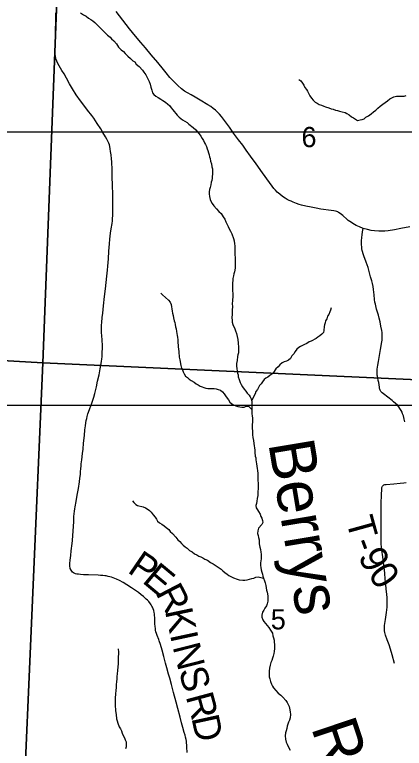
# Model space of a CAD drawing. Extents: x -3.3 to 34, y 0 to 56.8.
# Drawn here: x 0.677 to 1.485, y 31.825 to 33.346 of the extents above; entities that cross this region are included whole.
import ezdxf

# ---------------------------------------------------------------- set-up
doc = ezdxf.new("R2010")
doc.units = 0
for name, color, linetype in [('GM_X_Corporation', 7, 'Continuous'), ('GM_X_County_Road', 7, 'Continuous'), ('GM_X_Section_Text', 7, 'Continuous'), ('GM_X_Township_Road', 7, 'Continuous'), ('GM_X_Township_Road_Text', 7, 'Continuous'), ('GT_Project_Cells', 7, 'Continuous'), ('GT_Project_Soil_Layers', 7, 'Continuous'), ('SH_Major_Grid_Line', 7, 'Continuous')]:
    doc.layers.add(name, color=color, linetype=linetype)

msp = doc.modelspace()

# ---------------------------------------------------------------- linework, layer by layer
at = {"layer": 'GM_X_Corporation'}
for points in [[(-0.2543, 33.6541), (0.7743, 33.6261), (0.7357, 32.6242), (-0.2878, 32.6826)], [(1.797, 33.5931), (1.7907, 33.4418), (1.757, 32.5776), (0.7357, 32.6242), (0.7743, 33.6261)], [(-0.2878, 32.6826), (0.7357, 32.6242), (0.6926, 31.6401), (-0.3225, 31.6747)], [(0.7357, 32.6242), (1.757, 32.5776), (1.7546, 32.4483), (1.7056, 31.5732), (0.6926, 31.6401)]]:
    msp.add_lwpolyline(points, close=True, dxfattribs=at)
at = {"layer": 'GM_X_County_Road'}
msp.add_lwpolyline([(1.4959, 32.9063), (1.4777, 32.9023), (1.4645, 32.8999), (1.4513, 32.898), (1.4443, 32.8972), (1.437, 32.8967), (1.4317, 32.8968), (1.4233, 32.8975), (1.4164, 32.8985), (1.4085, 32.9002), (1.3998, 32.9027), (1.3919, 32.9058), (1.3851, 32.909), (1.3783, 32.9127), (1.375, 32.9148), (1.3716, 32.9171), (1.3687, 32.9191), (1.3661, 32.9212), (1.357, 32.9292), (1.3519, 32.9335), (1.3485, 32.9359), (1.3468, 32.937), (1.3448, 32.9379), (1.3418, 32.9386), (1.3387, 32.9392), (1.3331, 32.9401), (1.3116, 32.9428), (1.302, 32.9444), (1.2915, 32.9466), (1.2809, 32.9488), (1.2718, 32.9508), (1.267, 32.9521), (1.2613, 32.9541), (1.2547, 32.9568), (1.2499, 32.9589), (1.2459, 32.9607), (1.2418, 32.9629), (1.2376, 32.9655), (1.2324, 32.9692), (1.227, 32.9735), (1.2215, 32.9782), (1.2178, 32.9819), (1.2144, 32.9858), (1.2111, 32.99), (1.2056, 32.9976), (1.191, 33.0178), (1.1778, 33.0366), (1.1661, 33.0525), (1.1571, 33.0653), (1.1498, 33.0754), (1.1411, 33.0867), (1.131, 33.1005), (1.1222, 33.1125), (1.1144, 33.1237), (1.1059, 33.1346), (1.1013, 33.1399), (1.0977, 33.1438), (1.0931, 33.148), (1.0886, 33.1517), (1.0837, 33.1552), (1.0773, 33.1593), (1.0616, 33.1689), (1.0515, 33.1748), (1.0426, 33.1794), (1.035, 33.1836), (1.029, 33.1875), (1.0227, 33.1924), (1.0151, 33.1993), (1.0067, 33.2076), (0.999, 33.2159), (0.991, 33.2254), (0.9854, 33.2319), (0.9737, 33.2466), (0.9601, 33.2626), (0.9479, 33.2769), (0.9383, 33.2885), (0.9273, 33.3016), (0.9153, 33.3166), (0.9014, 33.3346), (0.8875, 33.3527)], dxfattribs=at)
at = {"layer": 'GM_X_Township_Road'}
for points in [[(1.0347, 31.8162), (1.0341, 31.8269), (1.0338, 31.8313), (1.0334, 31.8358), (1.033, 31.8392), (1.0324, 31.843), (1.0314, 31.8478), (1.0303, 31.852), (1.0285, 31.8577), (1.0255, 31.8682), (1.023, 31.8775), (1.02, 31.889), (1.0152, 31.9074), (1.0118, 31.9203), (1.0065, 31.9402), (1.002, 31.9571), (0.9985, 31.97), (0.9961, 31.9787), (0.9924, 31.9917), (0.9897, 32.0011), (0.9862, 32.015), (0.983, 32.028), (0.9794, 32.0403), (0.9768, 32.0476), (0.9756, 32.0506), (0.9725, 32.0584), (0.9709, 32.0625), (0.9699, 32.0661), (0.9693, 32.0695), (0.9687, 32.0732), (0.9682, 32.0775), (0.9679, 32.0826), (0.9673, 32.0953), (0.9669, 32.1008), (0.9666, 32.1038), (0.9662, 32.1061), (0.9652, 32.1104), (0.9642, 32.114), (0.9629, 32.1171), (0.9616, 32.1197), (0.9603, 32.1219), (0.9586, 32.1245), (0.9552, 32.1288), (0.9523, 32.132), (0.9499, 32.1343), (0.9438, 32.1397), (0.9393, 32.1432), (0.9335, 32.1475), (0.9189, 32.1575), (0.9095, 32.1635), (0.9016, 32.1684), (0.894, 32.1727), (0.8881, 32.1756), (0.8847, 32.1771), (0.8811, 32.1784), (0.8775, 32.1796), (0.874, 32.1805), (0.8708, 32.1813), (0.8668, 32.1821), (0.8638, 32.1825), (0.8596, 32.1829), (0.855, 32.1833), (0.8498, 32.1836), (0.8299, 32.1842), (0.8198, 32.1847), (0.8137, 32.1851), (0.8092, 32.1855), (0.8061, 32.186), (0.803, 32.1868), (0.8005, 32.1879), (0.7988, 32.1889), (0.7971, 32.1901), (0.7956, 32.1921), (0.7942, 32.1941), (0.7924, 32.1973), (0.7918, 32.1989), (0.7912, 32.202), (0.7915, 32.2077), (0.7923, 32.2151), (0.7933, 32.2248), (0.7943, 32.2341), (0.796, 32.2491), (0.7967, 32.2557), (0.7976, 32.2661), (0.7984, 32.275), (0.7989, 32.2851), (0.7994, 32.2946), (0.8, 32.3051), (0.8004, 32.3112), (0.801, 32.3163), (0.8017, 32.3212), (0.8023, 32.3253), (0.8043, 32.3362), (0.8067, 32.3499), (0.809, 32.3636), (0.8111, 32.377), (0.8123, 32.385), (0.8133, 32.3928), (0.8138, 32.399), (0.8142, 32.4043), (0.8146, 32.4105), (0.8151, 32.4146), (0.816, 32.4229), (0.8176, 32.4357), (0.8187, 32.4452), (0.8199, 32.4573), (0.8215, 32.4731), (0.8227, 32.485), (0.8237, 32.4932), (0.8246, 32.4996), (0.8255, 32.5043), (0.8264, 32.5083), (0.8275, 32.513), (0.8289, 32.5184), (0.83, 32.522), (0.8325, 32.5291), (0.8368, 32.5406), (0.8412, 32.5528), (0.8433, 32.5606), (0.8464, 32.5739), (0.849, 32.5859), (0.8519, 32.5988), (0.8544, 32.6119), (0.8571, 32.6267), (0.8578, 32.6324), (0.8583, 32.6367), (0.8585, 32.6409), (0.8587, 32.6452), (0.8589, 32.6541), (0.8588, 32.6598), (0.8581, 32.671), (0.8575, 32.6804), (0.8571, 32.6865), (0.8571, 32.6909), (0.8572, 32.7019), (0.8576, 32.7075), (0.8585, 32.7181), (0.8596, 32.727), (0.8612, 32.742), (0.8634, 32.7615), (0.8651, 32.7774), (0.8666, 32.7909), (0.868, 32.8036), (0.8694, 32.8161), (0.8702, 32.8247), (0.8714, 32.8399), (0.8724, 32.8552), (0.8735, 32.8706), (0.8745, 32.8807), (0.876, 32.8931), (0.8772, 32.9016), (0.8789, 32.913), (0.8797, 32.9187), (0.8801, 32.9235), (0.8803, 32.9295), (0.8805, 32.9357), (0.8803, 32.9729), (0.8797, 32.9927), (0.8792, 33.0097), (0.8788, 33.0239), (0.8782, 33.0405), (0.8777, 33.047), (0.877, 33.0551), (0.876, 33.0624), (0.8751, 33.0677), (0.8742, 33.0725), (0.8733, 33.0759), (0.8719, 33.0794), (0.8701, 33.0838), (0.8681, 33.0879), (0.8655, 33.0929), (0.86, 33.1016), (0.8554, 33.1091), (0.8483, 33.12), (0.8409, 33.1313), (0.8368, 33.137), (0.8283, 33.1481), (0.8206, 33.1582), (0.8136, 33.1672), (0.8044, 33.18), (0.7968, 33.1921), (0.7908, 33.2026), (0.7844, 33.2141), (0.7794, 33.2229), (0.7749, 33.2303), (0.7694, 33.2396), (0.7663, 33.2448), (0.7641, 33.2494), (0.7629, 33.2527), (0.7622, 33.2557), (0.7615, 33.2595), (0.7611, 33.2645), (0.761, 33.2705), (0.7612, 33.2803), (0.7615, 33.2945), (0.7618, 33.3116), (0.7622, 33.3339), (0.7626, 33.3498)], [(1.4859, 32.502), (1.4847, 32.5073), (1.4828, 32.5143), (1.4813, 32.5186), (1.4801, 32.5215), (1.4781, 32.5255), (1.4756, 32.5293), (1.4732, 32.533), (1.4704, 32.5363), (1.4668, 32.54), (1.4626, 32.5434), (1.4596, 32.546), (1.4417, 32.5598), (1.4391, 32.5619), (1.4377, 32.5633), (1.4362, 32.5649), (1.4347, 32.5672), (1.4338, 32.5693), (1.4333, 32.5711), (1.433, 32.5736), (1.4317, 32.5829), (1.4307, 32.5875), (1.4297, 32.5927), (1.4289, 32.5961), (1.4285, 32.5986), (1.4283, 32.6003), (1.4282, 32.6035), (1.4284, 32.6069), (1.4288, 32.6108), (1.4298, 32.6193), (1.431, 32.6268), (1.4333, 32.6394), (1.4357, 32.6517), (1.4385, 32.6673), (1.4389, 32.671), (1.4391, 32.6744), (1.4392, 32.6775), (1.439, 32.6822), (1.4386, 32.687), (1.4381, 32.6911), (1.4364, 32.7), (1.4344, 32.7088), (1.4326, 32.7167), (1.4311, 32.7228), (1.4274, 32.7355), (1.4248, 32.7455), (1.424, 32.7501), (1.4231, 32.7553), (1.422, 32.7648), (1.4209, 32.7758), (1.4199, 32.782), (1.4185, 32.7887), (1.4173, 32.7937), (1.415, 32.8024), (1.4119, 32.8134), (1.4095, 32.8218), (1.4058, 32.8328), (1.401, 32.8456), (1.3996, 32.8499), (1.3981, 32.8546), (1.3976, 32.857), (1.397, 32.8602), (1.3965, 32.8649), (1.3962, 32.8681), (1.3961, 32.8728), (1.3962, 32.8773), (1.3966, 32.8837), (1.3974, 32.8897), (1.3982, 32.8953), (1.3989, 32.8991), (1.3998, 32.9027)], [(1.4368, 32.2858), (1.4369, 32.2944), (1.4369, 32.3053), (1.4368, 32.3331), (1.4372, 32.3494), (1.4379, 32.3628), (1.4382, 32.3654), (1.4386, 32.3672), (1.4395, 32.3686), (1.4407, 32.37), (1.4423, 32.3709), (1.4444, 32.3716), (1.447, 32.372), (1.4629, 32.3731), (1.4764, 32.3742), (1.4837, 32.375), (1.4889, 32.3756)], [(1.4647, 32.0008), (1.4598, 32.0187), (1.4561, 32.0306), (1.4531, 32.0393), (1.4493, 32.0495), (1.4458, 32.0592), (1.4448, 32.0621), (1.4441, 32.0651), (1.4436, 32.0682), (1.4434, 32.0716), (1.4438, 32.0795), (1.4455, 32.0916), (1.4476, 32.1062), (1.4483, 32.1117), (1.4489, 32.1175), (1.4493, 32.1234), (1.4494, 32.1311), (1.4492, 32.1371), (1.4487, 32.1433), (1.4474, 32.1552), (1.4462, 32.1646), (1.4454, 32.1754), (1.4441, 32.188), (1.4429, 32.1995), (1.4416, 32.2098), (1.44, 32.222), (1.4381, 32.2353), (1.4373, 32.2421), (1.4368, 32.249), (1.4367, 32.26), (1.4368, 32.2829), (1.4368, 32.2858)]]:
    msp.add_lwpolyline(points, dxfattribs=at)
at = {"layer": 'GT_Project_Soil_Layers'}
for points in [[(0.8138, 33.3495), (0.82, 33.3458), (0.8249, 33.3425), (0.8303, 33.3388), (0.8349, 33.3362), (0.8391, 33.3328), (0.8433, 33.3298), (0.8483, 33.3249), (0.8518, 33.3212), (0.8606, 33.3126), (0.8645, 33.3081), (0.8695, 33.3032), (0.8748, 33.2995), (0.8775, 33.2957), (0.8825, 33.2916), (0.8879, 33.2852), (0.8926, 33.2788), (0.8979, 33.2732), (0.9025, 33.2698), (0.906, 33.2653), (0.9114, 33.2601), (0.9168, 33.2552), (0.9218, 33.2504), (0.926, 33.2478), (0.9291, 33.2436), (0.9348, 33.2384), (0.9418, 33.2309), (0.9448, 33.2267), (0.9487, 33.2215), (0.951, 33.2173), (0.9561, 33.2075), (0.9577, 33.2018), (0.9593, 33.1954), (0.9613, 33.1893), (0.9625, 33.184), (0.9652, 33.1803), (0.9698, 33.1769), (0.9744, 33.1739), (0.9801, 33.171), (0.9843, 33.168), (0.9897, 33.1643), (0.9943, 33.1605), (0.9981, 33.1576), (1.0016, 33.1527), (1.0051, 33.1489), (1.0136, 33.1376), (1.0182, 33.1331), (1.0247, 33.1279), (1.0301, 33.1253), (1.0343, 33.122), (1.0381, 33.119), (1.0473, 33.1123), (1.0523, 33.1074), (1.0554, 33.1036), (1.0592, 33.0987), (1.0627, 33.0942), (1.0658, 33.0893), (1.0685, 33.0848), (1.0705, 33.0803), (1.0728, 33.0765), (1.0744, 33.0724), (1.0764, 33.0678), (1.0775, 33.064), (1.0788, 33.0591), (1.0803, 33.055), (1.0811, 33.0512), (1.0823, 33.0474), (1.0832, 33.0425), (1.0848, 33.0368), (1.086, 33.0303), (1.0868, 33.0265), (1.0872, 33.0227), (1.0873, 33.0186), (1.0867, 33.0068), (1.0856, 33.0022), (1.0845, 32.9984), (1.0835, 32.9931), (1.082, 32.9877), (1.081, 32.9831), (1.0803, 32.9789), (1.0803, 32.9744), (1.0808, 32.9687), (1.0824, 32.963), (1.0839, 32.9592), (1.0867, 32.9543), (1.0901, 32.9498), (1.0952, 32.9434), (1.1005, 32.9378), (1.1052, 32.9333), (1.1094, 32.9269), (1.1125, 32.9216)], [(1.2662, 33.2114), (1.2701, 33.2084), (1.2735, 33.2039), (1.2762, 33.1994), (1.2786, 33.1952), (1.2817, 33.1911), (1.2844, 33.187), (1.2871, 33.1817), (1.2891, 33.1775), (1.2925, 33.173), (1.2956, 33.1685), (1.3002, 33.1644), (1.3041, 33.1622), (1.3083, 33.1599), (1.3132, 33.1581), (1.3178, 33.1563), (1.3216, 33.1548), (1.3281, 33.1526), (1.333, 33.1508), (1.3372, 33.1497), (1.3418, 33.1482), (1.3464, 33.1472), (1.3506, 33.1457), (1.3559, 33.1443), (1.362, 33.1428), (1.3658, 33.141), (1.3704, 33.1384), (1.3754, 33.1343), (1.3792, 33.132), (1.3838, 33.1291), (1.3876, 33.1268), (1.3933, 33.1277), (1.3971, 33.1285), (1.4012, 33.1301), (1.4053, 33.1332), (1.4106, 33.1363), (1.4159, 33.1401), (1.4207, 33.1444), (1.4256, 33.1482), (1.4301, 33.1521), (1.435, 33.156), (1.4402, 33.1602), (1.4451, 33.1641), (1.45, 33.1676), (1.4545, 33.1711), (1.4586, 33.1738), (1.4631, 33.1757), (1.4684, 33.1766), (1.473, 33.177), (1.4843, 33.1772), (1.4889, 33.178)], [(1.1125, 32.9216), (1.1149, 32.9163), (1.1176, 32.9107), (1.1199, 32.9069), (1.1215, 32.902), (1.1246, 32.8971), (1.127, 32.8918), (1.1305, 32.8816), (1.1321, 32.8767), (1.1329, 32.871), (1.1334, 32.8664), (1.1335, 32.8569), (1.1336, 32.8501), (1.1338, 32.8402), (1.1342, 32.8364), (1.1343, 32.8273), (1.134, 32.8201), (1.1326, 32.8125), (1.1315, 32.8083), (1.1308, 32.8045), (1.1294, 32.7991), (1.1291, 32.7949), (1.1288, 32.7896), (1.1289, 32.7839), (1.1286, 32.7782), (1.1286, 32.7725), (1.1291, 32.7687), (1.1291, 32.7638), (1.1285, 32.752), (1.1282, 32.7474), (1.1283, 32.7394), (1.128, 32.7349), (1.1277, 32.7296), (1.1278, 32.7246), (1.1275, 32.717), (1.1276, 32.7125), (1.128, 32.7083), (1.1292, 32.7037), (1.1331, 32.6947), (1.1347, 32.6905), (1.1367, 32.6845), (1.1383, 32.6788), (1.1395, 32.6723), (1.1404, 32.6648), (1.1409, 32.6564), (1.141, 32.6507), (1.1407, 32.645), (1.1396, 32.6408), (1.1389, 32.637), (1.1382, 32.629), (1.1372, 32.6229), (1.1369, 32.6176), (1.1373, 32.6115), (1.1385, 32.6074), (1.139, 32.6028), (1.1402, 32.599), (1.1406, 32.5948), (1.1422, 32.5892), (1.1442, 32.5831), (1.1465, 32.579), (1.1496, 32.5741), (1.1531, 32.5692), (1.1562, 32.5654), (1.1593, 32.5613), (1.1631, 32.5572), (1.1651, 32.5534), (1.1674, 32.5492), (1.169, 32.5447), (1.169, 32.5409), (1.1687, 32.5363), (1.1688, 32.5318), (1.1685, 32.5265), (1.1689, 32.5219), (1.169, 32.5181), (1.1694, 32.5139), (1.1698, 32.509), (1.17, 32.5003), (1.1696, 32.4965), (1.1697, 32.4923), (1.1699, 32.479), (1.1703, 32.4744), (1.1708, 32.4691), (1.172, 32.4631), (1.1729, 32.4566), (1.1746, 32.443), (1.175, 32.4384), (1.1759, 32.4308), (1.1767, 32.4267), (1.1771, 32.4229), (1.1779, 32.4187), (1.1784, 32.4145), (1.1792, 32.4096), (1.1796, 32.4047), (1.1805, 32.4005), (1.1809, 32.3944), (1.1814, 32.3906), (1.1817, 32.3644), (1.1811, 32.3557), (1.1808, 32.3492), (1.1797, 32.3424), (1.1787, 32.337)], [(0.9797, 32.7686), (0.9835, 32.7652), (0.9962, 32.754), (0.9997, 32.7495), (1.0016, 32.7449), (1.0024, 32.7404), (1.0029, 32.7358), (1.0037, 32.7313), (1.0041, 32.7267), (1.0053, 32.7222), (1.0062, 32.7176), (1.0078, 32.7112), (1.009, 32.7074), (1.0094, 32.7036), (1.0106, 32.6987), (1.0118, 32.6942), (1.0126, 32.6892), (1.0134, 32.6851), (1.0139, 32.6809), (1.0147, 32.6771), (1.0151, 32.6718), (1.0156, 32.6653), (1.0161, 32.6608), (1.0161, 32.657), (1.017, 32.6475), (1.0171, 32.6437), (1.0179, 32.6395), (1.0183, 32.6357), (1.0191, 32.6304), (1.0203, 32.6266), (1.0208, 32.6221), (1.0216, 32.6183), (1.0232, 32.613), (1.0247, 32.6092), (1.0263, 32.6051), (1.0286, 32.6009), (1.0314, 32.5964), (1.0352, 32.5934), (1.039, 32.59), (1.0432, 32.5874), (1.0494, 32.5837), (1.0532, 32.5804), (1.0574, 32.5781), (1.0616, 32.5759), (1.0654, 32.5741), (1.0692, 32.5726), (1.073, 32.5715), (1.0776, 32.5708), (1.0814, 32.5705), (1.0905, 32.5706), (1.0947, 32.5699), (1.0992, 32.5688), (1.1038, 32.567), (1.1077, 32.5636), (1.1115, 32.5595), (1.1142, 32.5557), (1.1173, 32.5508), (1.12, 32.5471), (1.1231, 32.5426), (1.127, 32.5392), (1.1308, 32.5366), (1.1354, 32.5347), (1.1399, 32.5337), (1.1441, 32.5326), (1.1479, 32.5323), (1.1525, 32.5323), (1.157, 32.5343), (1.1615, 32.5343), (1.1685, 32.5269)], [(1.3331, 32.7377), (1.332, 32.7335), (1.3306, 32.7297), (1.328, 32.7243), (1.3258, 32.7205), (1.324, 32.7155), (1.3217, 32.7113), (1.321, 32.7071), (1.3196, 32.7029), (1.3189, 32.6991), (1.3182, 32.6908), (1.3175, 32.6869), (1.3138, 32.6835), (1.3097, 32.68), (1.3055, 32.6769), (1.3018, 32.6742), (1.292, 32.6691), (1.2878, 32.6675), (1.2826, 32.6644), (1.2777, 32.6621), (1.2739, 32.6597), (1.2698, 32.6578), (1.266, 32.6555), (1.2619, 32.6524), (1.2585, 32.6478), (1.2556, 32.6424), (1.2515, 32.6382), (1.2485, 32.6328), (1.2448, 32.6293), (1.2402, 32.6274), (1.2357, 32.6258), (1.2316, 32.6238), (1.2267, 32.62), (1.2234, 32.6154), (1.2185, 32.6115), (1.2137, 32.6038), (1.2099, 32.6004), (1.2062, 32.5976), (1.2017, 32.5942), (1.1979, 32.5922), (1.1941, 32.5895), (1.1908, 32.5849), (1.1878, 32.5807), (1.1848, 32.5768), (1.1826, 32.573), (1.1804, 32.5688), (1.177, 32.5646), (1.1756, 32.5596), (1.1684, 32.5463)], [(0.9216, 32.3381), (0.9243, 32.3343), (0.9281, 32.3306), (0.9319, 32.3284), (0.9434, 32.3251), (0.9479, 32.3236), (0.9518, 32.3214), (0.9567, 32.3181), (0.9602, 32.3143), (0.9644, 32.3091), (0.9683, 32.3038), (0.971, 32.3), (0.973, 32.2959), (0.9772, 32.2925), (0.9822, 32.2895), (0.9868, 32.2858), (0.9914, 32.2825), (0.9963, 32.2783), (0.9994, 32.2746), (1.004, 32.2701), (1.0114, 32.2622), (1.0156, 32.257), (1.0191, 32.2532), (1.0229, 32.2495), (1.0264, 32.2457), (1.0302, 32.2427), (1.0344, 32.2394), (1.0394, 32.2349), (1.0451, 32.2323), (1.0497, 32.2282), (1.0547, 32.2256), (1.0585, 32.2234), (1.0631, 32.2215), (1.0669, 32.2197), (1.0715, 32.2167), (1.0769, 32.2145), (1.083, 32.21), (1.0883, 32.2071), (1.0925, 32.2048), (1.101, 32.1989), (1.1048, 32.1959), (1.1086, 32.1929), (1.1128, 32.1892), (1.1174, 32.1858), (1.1213, 32.1828), (1.1262, 32.1802), (1.1308, 32.178), (1.1384, 32.1751), (1.1423, 32.174), (1.1502, 32.1733), (1.154, 32.1734), (1.1589, 32.1742), (1.1639, 32.1754), (1.1688, 32.177), (1.1725, 32.1778), (1.1771, 32.1798), (1.1816, 32.1806), (1.1929, 32.1777)], [(1.1787, 32.337), (1.178, 32.3321), (1.1769, 32.3279), (1.1774, 32.3234), (1.1801, 32.3192), (1.1828, 32.3154), (1.1859, 32.3102), (1.1875, 32.3056), (1.1894, 32.3019), (1.191, 32.297), (1.1914, 32.2932), (1.1896, 32.289), (1.1825, 32.2809), (1.181, 32.2755), (1.1807, 32.2702), (1.1816, 32.2657), (1.1824, 32.2619), (1.1836, 32.2573), (1.1836, 32.2532), (1.1841, 32.249), (1.1853, 32.2418), (1.1865, 32.2369), (1.1873, 32.2316), (1.1878, 32.2274), (1.1879, 32.2179), (1.1872, 32.2137), (1.1869, 32.2095), (1.1866, 32.2035), (1.1874, 32.1993), (1.1879, 32.1947), (1.1894, 32.1898), (1.191, 32.186), (1.1918, 32.1815), (1.193, 32.1773), (1.1946, 32.172), (1.1962, 32.1675), (1.1974, 32.1622), (1.1986, 32.1577), (1.1994, 32.1527), (1.2006, 32.1486), (1.2015, 32.1406), (1.2019, 32.1361), (1.2016, 32.1296), (1.2006, 32.1243), (1.1991, 32.1201), (1.1958, 32.1151), (1.1936, 32.1113), (1.191, 32.1067), (1.1891, 32.101), (1.1892, 32.0968), (1.1912, 32.0911), (1.1935, 32.0874), (1.197, 32.0832), (1.2004, 32.0795), (1.2039, 32.0753), (1.2074, 32.0697), (1.2113, 32.0633), (1.2125, 32.058), (1.2137, 32.0535), (1.2149, 32.0493), (1.2153, 32.0444), (1.2158, 32.0406), (1.2158, 32.0356), (1.2155, 32.0318), (1.2148, 32.0254), (1.2145, 32.0216), (1.2131, 32.0159), (1.2112, 32.0117), (1.2102, 32.0067), (1.2083, 32.0025), (1.2065, 31.9968), (1.2054, 31.9907), (1.2044, 31.985), (1.2045, 31.9785), (1.2049, 31.9728), (1.2057, 31.9691), (1.2073, 31.963), (1.2097, 31.9577), (1.2113, 31.9539), (1.2136, 31.9502), (1.2182, 31.9445), (1.2236, 31.9389), (1.2286, 31.9352), (1.2332, 31.9311), (1.2394, 31.9236), (1.2417, 31.9198), (1.244, 31.9153), (1.246, 31.9115), (1.2468, 31.9077), (1.2484, 31.9005), (1.2485, 31.8948), (1.2478, 31.888), (1.2467, 31.883), (1.2445, 31.8788), (1.2434, 31.875), (1.242, 31.8708), (1.2409, 31.8655), (1.2395, 31.8609), (1.2384, 31.8571), (1.2377, 31.8507), (1.2382, 31.8435)], [(0.8913, 32.0308), (0.8921, 32.0244), (0.8922, 32.0202), (0.8919, 32.0149), (0.8916, 32.0069), (0.8913, 32.0005), (0.8907, 31.9932), (0.8904, 31.9868), (0.8897, 31.9784), (0.889, 31.9742), (0.8887, 31.9689), (0.8881, 31.9624), (0.8874, 31.9567), (0.8871, 31.951), (0.8864, 31.9446), (0.8861, 31.9377), (0.8855, 31.929), (0.8852, 31.9222), (0.8853, 31.9142), (0.8862, 31.9032), (0.8867, 31.8986), (0.8875, 31.8945), (0.8883, 31.8861), (0.8895, 31.882), (0.8907, 31.8771), (0.8939, 31.8695), (0.8962, 31.865), (0.8982, 31.8612), (0.9001, 31.8559), (0.9021, 31.8514), (0.9048, 31.8465), (0.9064, 31.842), (0.908, 31.8382), (0.9084, 31.8325), (0.9081, 31.8276), (0.907, 31.8234)], [(1.2382, 31.8435), (1.2401, 31.8378), (1.2417, 31.8333), (1.2445, 31.8268), (1.248, 31.8212)]]:
    msp.add_lwpolyline(points, dxfattribs=at)
at = {"layer": 'SH_Major_Grid_Line'}
msp.add_lwpolyline([(0.2521, 33.103), (1.7872, 33.103), (1.7872, 32.5355), (0.2521, 32.5355)], close=True, dxfattribs=at)

# ---------------------------------------------------------------- texts
at = {"layer": 'GM_X_Section_Text'}
for s, p in [('6', (1.2716, 33.0712)), ('5', (1.2079, 32.0713))]:
    msp.add_text(s, height=0.0419, rotation=0, dxfattribs=at).set_placement(p)
at = {"layer": 'GM_X_Township_Road_Text'}
for s, rotation, p in [('T', 285.4562, (1.3634, 32.2977)), ('-', 290.6623, (1.3765, 32.2514)), ('9', 297.586, (1.3878, 32.2228)), ('P', 325.5588, (0.9087, 32.1909)), ('E', 320.2438, (0.9392, 32.17)), ('0', 304.7105, (1.408, 32.1851)), ('R', 297.5548, (0.9682, 32.1475)), ('K', 281.8579, (0.9884, 32.1099)), ('I', 282.0682, (0.9987, 32.0608)), ('N', 284.2074, (1.0041, 32.0357)), ('S', 285.1648, (1.0167, 31.9862)), ('R', 285.071, (1.0313, 31.9324)), ('D', 282.2301, (1.0432, 31.888))]:
    msp.add_text(s, height=0.0568, rotation=rotation, dxfattribs=at).set_placement(p)
at = {"layer": 'GT_Project_Cells'}
for s, height, rotation, p in [('Berrys', 0.09477, 279.4301, (1.2026, 32.4576)), ('Run', 0.09471, 288.5515, (1.2909, 31.8681))]:
    msp.add_text(s, height=height, rotation=rotation, dxfattribs=at).set_placement(p)

doc.saveas('drawing.dxf')
